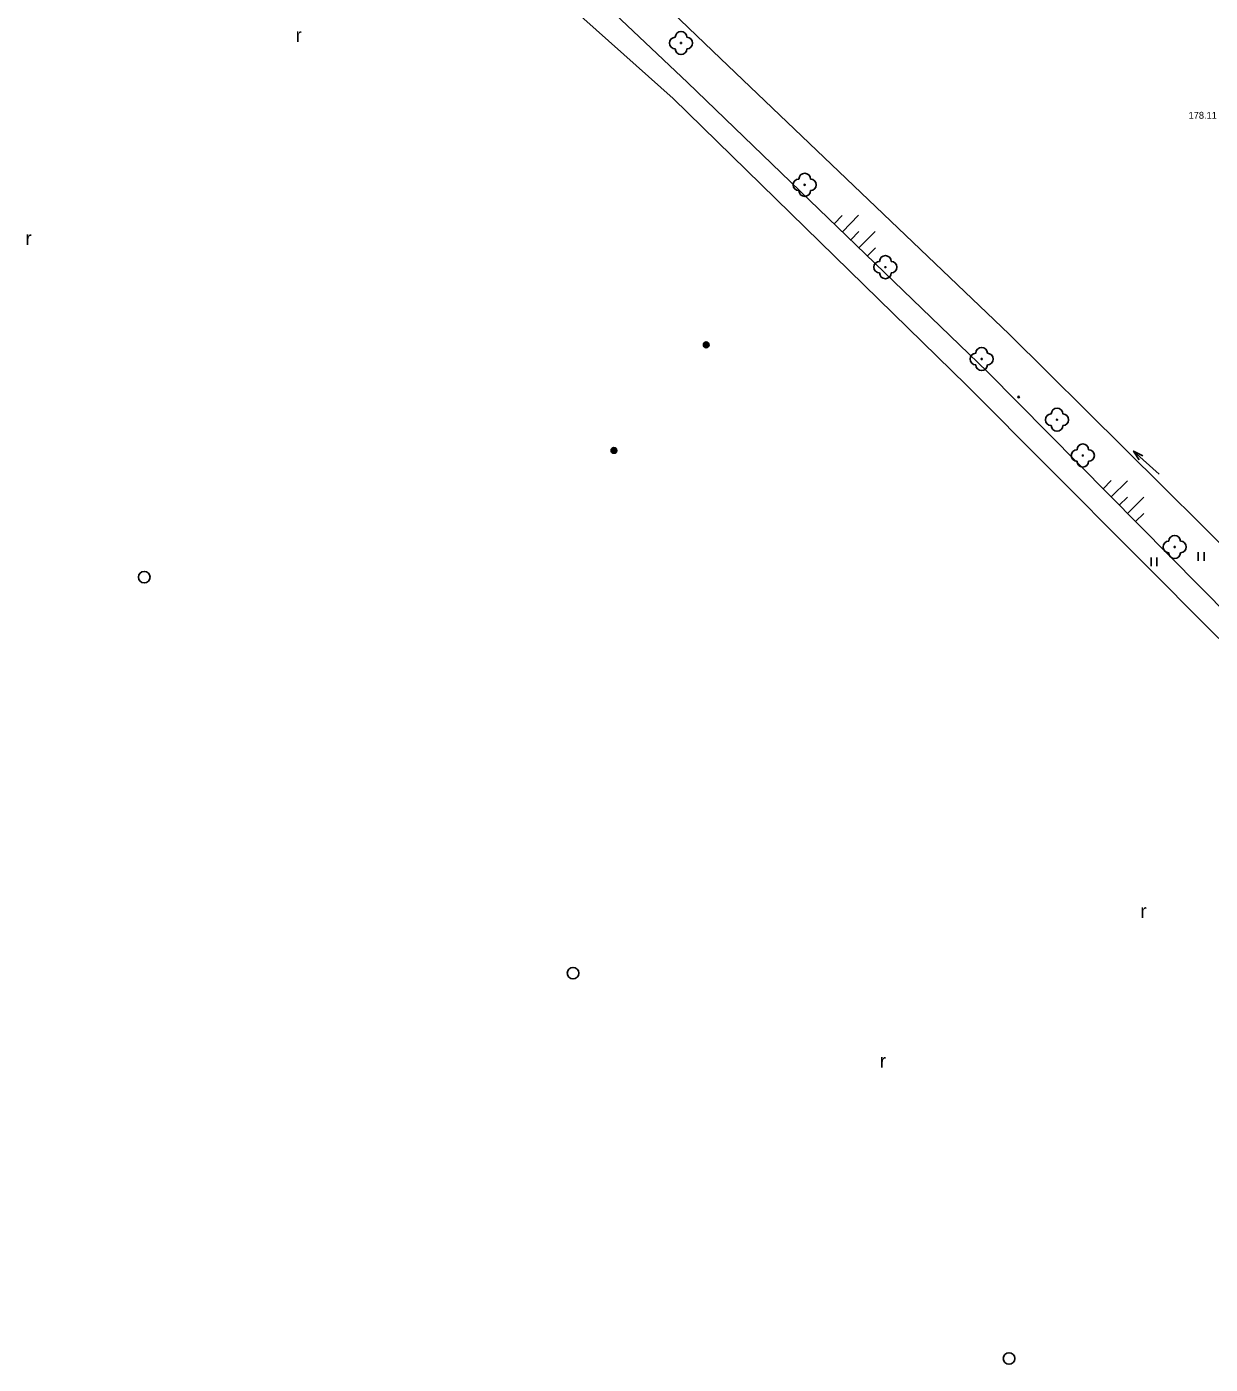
# Model space of a CAD drawing. Extents: x -539515 to -538098, y -1182060 to -1180157.
# Drawn here: x -539074.6 to -538972.2, y -1181525.2 to -1181409.6 of the extents above; entities that cross this region are included whole.
import ezdxf

# ---------------------------------------------------------------- set-up
doc = ezdxf.new("R2010")
doc.units = 0
for name, color, linetype in [('Vrstva 14', 7, 'Continuous'), ('Vrstva 15', 7, 'Continuous'), ('Vrstva 22', 7, 'Continuous'), ('Vrstva 23', 7, 'Continuous'), ('Vrstva 25', 7, 'Continuous'), ('Vrstva 27', 7, 'Continuous'), ('Vrstva 36', 7, 'Continuous'), ('Vrstva 45', 7, 'Continuous'), ('Vrstva 52', 7, 'Continuous')]:
    doc.layers.add(name, color=color, linetype=linetype)

msp = doc.modelspace()

# ---------------------------------------------------------------- linework, layer by layer
at = {"layer": 'Vrstva 14'}
for p, q in [((-539039.41, -1181388.56), (-539014.58, -1181412.35)), ((-539017.45, -1181414.43), (-539041.42, -1181391.69)), ((-539014.58, -1181412.35), (-538989.63, -1181436.2)), ((-538991.5, -1181439.46), (-539017.45, -1181414.43)), ((-538989.63, -1181436.2), (-538967.81, -1181457.83)), ((-538970.5, -1181460.68), (-538991.5, -1181439.46))]:
    msp.add_line(p, q, dxfattribs=at)
at = {"layer": 'Vrstva 15'}
for p, q in [((-539004.774, -1181426.658), (-539004.079, -1181425.938)), ((-539004.054, -1181427.352), (-539002.665, -1181425.912)), ((-539003.334, -1181428.046), (-539002.64, -1181427.326)), ((-539002.614, -1181428.74), (-539001.226, -1181427.301)), ((-539001.894, -1181429.434), (-539001.2, -1181428.715)), ((-538981.511, -1181449.553), (-538980.8, -1181448.85)), ((-538980.807, -1181450.264), (-538979.386, -1181448.857)), ((-538980.104, -1181450.975), (-538979.393, -1181450.272)), ((-538979.401, -1181451.686), (-538977.979, -1181450.279)), ((-538978.697, -1181452.397), (-538977.986, -1181451.693))]:
    msp.add_line(p, q, dxfattribs=at)
at = {"layer": 'Vrstva 22'}
for centre in [(-539018, -1181411.02), (-539007.31, -1181423.28), (-539000.33, -1181430.4), (-538992.01, -1181438.34), (-538985.49, -1181443.59), (-538983.26, -1181446.68), (-538975.32, -1181454.59)]:
    msp.add_circle(centre, 0.05, dxfattribs=at)
for centre, start, end in [((-539018, -1181410.52), 0, 180), ((-539018.5, -1181411.02), 90, 270), ((-539017.5, -1181411.02), 270, 90), ((-539018, -1181411.52), 180, 0), ((-539007.81, -1181423.28), 90, 270), ((-539007.31, -1181422.78), 0, 180), ((-539006.81, -1181423.28), 270, 90), ((-539007.31, -1181423.78), 180, 0), ((-539000.83, -1181430.4), 90, 270), ((-539000.33, -1181429.9), 0, 180), ((-538999.83, -1181430.4), 270, 90), ((-539000.33, -1181430.9), 180, 0), ((-538992.51, -1181438.34), 90, 270), ((-538992.01, -1181437.84), 0, 180), ((-538991.51, -1181438.34), 270, 90), ((-538992.01, -1181438.84), 180, 0), ((-538985.49, -1181443.09), 0, 180), ((-538985.99, -1181443.59), 90, 270), ((-538984.99, -1181443.59), 270, 90), ((-538985.49, -1181444.09), 180, 0), ((-538983.26, -1181446.18), 0, 180), ((-538983.76, -1181446.68), 90, 270), ((-538983.26, -1181447.18), 180, 0), ((-538982.76, -1181446.68), 270, 90), ((-538975.82, -1181454.59), 90, 270), ((-538975.32, -1181454.09), 0, 180), ((-538974.82, -1181454.59), 270, 90), ((-538975.32, -1181455.09), 180, 0)]:
    msp.add_arc(centre, 0.5, start, end, dxfattribs=at)
at = {"layer": 'Vrstva 23'}
for p, q in [((-539043.1, -1181394.01), (-539018.69, -1181415.81)), ((-539018.69, -1181415.81), (-538993.31, -1181440.59)), ((-538993.31, -1181440.59), (-538971.49, -1181462.49))]:
    msp.add_line(p, q, dxfattribs=at)
at = {"layer": 'Vrstva 25'}
for centre, radius in [((-539015.82, -1181437.11), 0.25), ((-539015.82, -1181437.11), 0.2), ((-539015.82, -1181437.11), 0.15), ((-539015.82, -1181437.11), 0.1), ((-539015.82, -1181437.11), 0.05), ((-539023.8, -1181446.24), 0.25), ((-539023.8, -1181446.24), 0.2), ((-539023.8, -1181446.24), 0.15), ((-539023.8, -1181446.24), 0.1), ((-539023.8, -1181446.24), 0.05)]:
    msp.add_circle(centre, radius, dxfattribs=at)
at = {"layer": 'Vrstva 27'}
for centre in [(-539064.42, -1181457.2), (-539027.34, -1181491.44), (-538989.64, -1181524.75)]:
    msp.add_circle(centre, 0.5, dxfattribs=at)
at = {"layer": 'Vrstva 36'}
for p, q in [((-538973.276, -1181455.79), (-538973.276, -1181455.04)), ((-538972.776, -1181455.79), (-538972.776, -1181455.04)), ((-538977.35, -1181456.246), (-538977.35, -1181455.496)), ((-538976.85, -1181456.246), (-538976.85, -1181455.496))]:
    msp.add_line(p, q, dxfattribs=at)
at = {"layer": 'Vrstva 45'}
msp.add_line((-538976.645, -1181448.306), (-538978.871, -1181446.295), dxfattribs=at)
msp.add_lwpolyline([(-538978.375, -1181447.053), (-538978.871, -1181446.295), (-538978.067, -1181446.711)], dxfattribs=at)
at = {"layer": 'Vrstva 52'}
for radius in [0.075, 0.025]:
    msp.add_circle((-538988.81, -1181441.62), radius, dxfattribs=at)

# ---------------------------------------------------------------- texts
at = {"layer": 'Vrstva 22'}
msp.add_text('178.11 ', height=0.6, dxfattribs=at).set_placement((-538974.117, -1181417.57))
at = {"layer": 'Vrstva 36'}
for p in [(-539051.332, -1181410.933), (-539074.687, -1181428.492), (-538978.289, -1181486.666), (-539000.809, -1181499.615)]:
    msp.add_text('r', height=1.2, dxfattribs=at).set_placement(p)

doc.saveas('drawing.dxf')
